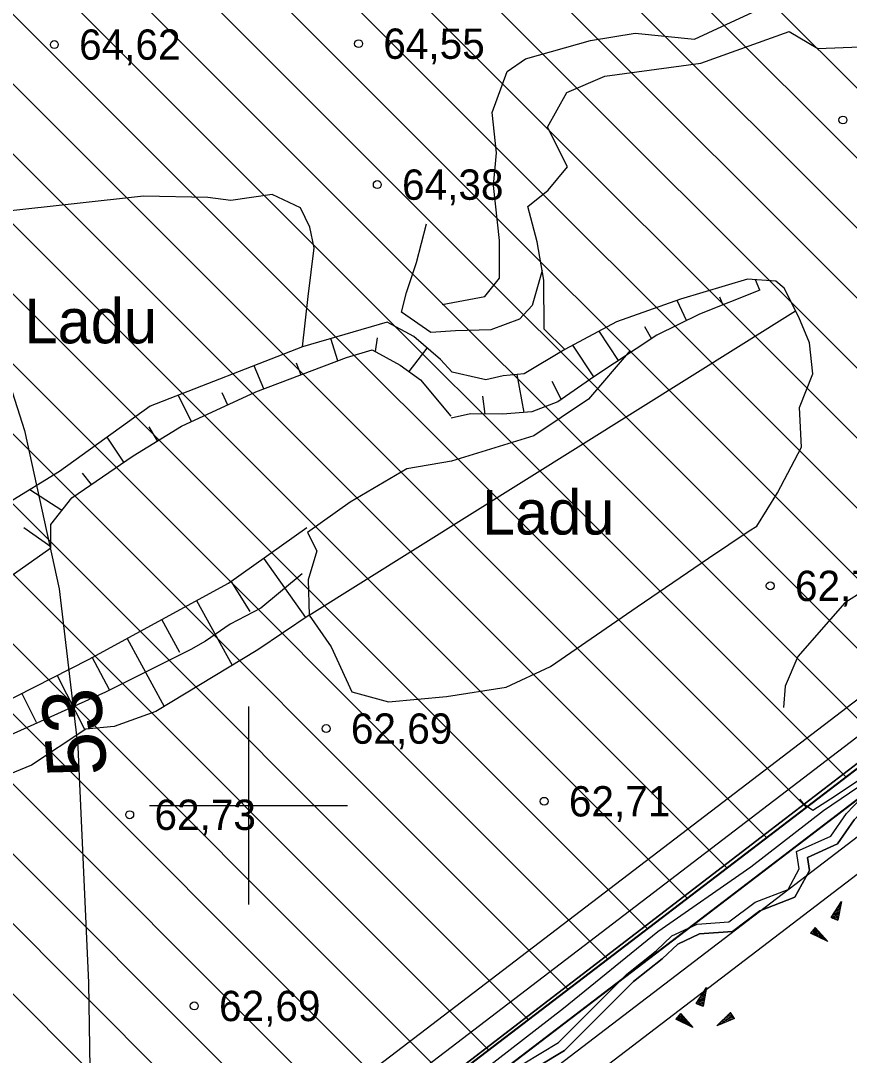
# Model space of a CAD drawing. Extents: x 532503 to 539665, y 6557663 to 6561526.
# Drawn here: x 535381.6 to 535448.6, y 6559779.8 to 6559863.4 of the extents above; entities that cross this region are included whole.
import ezdxf

# ---------------------------------------------------------------- set-up
doc = ezdxf.new("R2010")
doc.units = 0
for name, color, linetype in [('Default', 7, 'Continuous'), ('HALJASTUS', 7, 'Continuous'), ('illumineerimisjooned', 7, 'Continuous'), ('Kaevandatud ala', 7, 'Continuous'), ('kataster', 7, 'Continuous'), ('KORGUS-EH2000', 7, 'Continuous'), ('Lamami horisontaal_EH2000', 7, 'Continuous'), ('ME_aktiivne', 7, 'Continuous'), ('PIIR_me', 7, 'Continuous'), ('Plokid', 7, 'Continuous'), ('RELJEEF', 7, 'Continuous'), ('TM_aktiivne', 7, 'Continuous'), ('VORK', 7, 'Continuous')]:
    doc.layers.add(name, color=color, linetype=linetype)

# ---------------------------------------------------------------- blocks, each defined once
blk = doc.blocks.new('POINT_DISPLAY')
at = {"layer": 'Default'}
blk.add_line((0, 0), (0, 0), dxfattribs=at)

msp = doc.modelspace()

# ---------------------------------------------------------------- linework, layer by layer
at = {"layer": 'illumineerimisjooned'}
for points in [[(534195.15, 6559981.187), (534198.982, 6559981.551), (535160.123, 6560071.768), (535418.528, 6559993.818), (535458.873, 6559929.252), (535494.628, 6559867.696), (535482.599, 6559826.001), (535251.738, 6559649.676), (535250.358, 6559648.526), (535180.445, 6559687.333), (534941.147, 6559814.594), (534876.935, 6559774.719), (534959.617, 6559531.323), (534733.77, 6559483.152), (534375.905, 6559461.866), (534195.514, 6559444.474)], [(535136.963, 6559567.806), (535183.61, 6559682.831), (535250.501, 6559645.706), (535253.17, 6559647.743), (535476.016, 6559817.954)]]:
    msp.add_lwpolyline(points, dxfattribs=at)
for points in [[(534967.673, 6560049.69), (534974.155, 6559828.082), (535058.693, 6559883.051), (535223.499, 6560002.448), (535218.56, 6560049.918), (535415.933, 6559990.422), (535455.447, 6559927.188), (535490.312, 6559867.164), (535479.121, 6559828.379), (535249.574, 6559653.049), (535182.36, 6559690.845), (534940.993, 6559819.216), (534872.135, 6559776.441), (534954.369, 6559534.338), (534950.911, 6559533.67), (534733.22, 6559487.117), (534375.585, 6559465.864), (534199.951, 6559448.922), (533951.788, 6559660.129), (534200.214, 6559977.649), (534931.627, 6560046.309)], [(535537.644, 6559868.04), (535535.932, 6559811.278), (535531.57, 6559735.34), (535531.4, 6559680.476), (535535.969, 6559621.33), (535541.688, 6559571.196), (535546.449, 6559503.997), (535276.396, 6559543.285), (535107.957, 6559502.648), (535182.405, 6559686.245), (535250.294, 6559648.566)]]:
    msp.add_lwpolyline(points, close=True, dxfattribs=at)
at = {"layer": 'Kaevandatud ala'}
for p, q in [((535418.818, 6559888.32), (535480.343, 6559826.795)), ((535415.645, 6559885.836), (535477.136, 6559824.345)), ((535410.701, 6559885.123), (535473.929, 6559821.896)), ((535405.998, 6559884.169), (535470.721, 6559819.446)), ((535402.768, 6559881.743), (535467.514, 6559816.996)), ((535398.944, 6559879.91), (535464.307, 6559814.547)), ((535395.224, 6559877.973), (535461.1, 6559812.097)), ((535391.535, 6559876.005), (535457.893, 6559809.647)), ((535388.095, 6559873.788), (535454.685, 6559807.198)), ((535384.435, 6559871.792), (535451.478, 6559804.748)), ((535379.418, 6559871.152), (535448.271, 6559802.298)), ((535375.697, 6559869.216), (535445.064, 6559799.849)), ((535372.933, 6559866.322), (535441.857, 6559797.399)), ((535369.218, 6559864.381), (535438.649, 6559794.949)), ((535347.217, 6559863.755), (535425.821, 6559785.151)), ((535342.822, 6559862.493), (535422.613, 6559782.701)), ((535365.418, 6559862.524), (535435.442, 6559792.5)), ((535361.575, 6559860.711), (535432.235, 6559790.05)), ((535339.738, 6559859.919), (535419.406, 6559780.251)), ((535358.085, 6559858.543), (535429.028, 6559787.6)), ((535344.197, 6559849.804), (535416.199, 6559777.802)), ((535340.72, 6559847.624), (535412.992, 6559775.352)), ((535337.107, 6559845.58), (535409.785, 6559772.902)), ((535333.003, 6559844.027), (535406.578, 6559770.453)), ((535330.263, 6559841.111), (535403.37, 6559768.003)), ((535325.95, 6559839.767), (535400.163, 6559765.553)), ((535250.5, 6559651.24), (535480.86, 6559827.19))]:
    msp.add_line(p, q, dxfattribs=at)
at = {"layer": 'kataster'}
for points in [[(533947.7, 6559658.95), (533949.2, 6559955.8), (534198.28, 6559979.48), (535159.89, 6560069.73), (535417.31, 6559992.13), (535457.22, 6559928.24), (535504.86, 6559846.09), (535250.3, 6559650.84), (535181.52, 6559689.04), (534941.15, 6559817.08), (534874.65, 6559775.26), (534957.01, 6559532.73), (534735.22, 6559485.45), (534375.71, 6559463.85), (534199.28, 6559446.9), (534122.84, 6559439.44), (534110.45, 6559447.36), (534092.53, 6559453.94), (534085.13, 6559454.75)], [(535538.05, 6559871.58), (535539.27, 6559872.49), (535541.59, 6559874.28), (535537.93, 6559811.19), (535533.57, 6559735.28), (535533.4, 6559680.55), (535537.96, 6559621.52), (535543.68, 6559571.38), (535548.62, 6559501.66), (535276.49, 6559541.25), (535104.64, 6559499.79), (535181.52, 6559689.04), (535250.3, 6559650.84), (535504.86, 6559846.09)]]:
    msp.add_lwpolyline(points, close=True, dxfattribs=at)
at = {"layer": 'KORGUS-EH2000'}
for centre in [(535384.315, 6559861.47), (535408.899, 6559861.544), (535448.038, 6559855.378), (535410.413, 6559850.157), (535442.166, 6559817.74), (535406.281, 6559806.209), (535423.897, 6559800.335), (535390.405, 6559799.247), (535395.624, 6559783.8)]:
    msp.add_circle(centre, 0.32, dxfattribs=at)
at = {"layer": 'Lamami horisontaal_EH2000'}
msp.add_lwpolyline([(535263.595, 6559978.897), (535279.24, 6559969.378), (535289.33, 6559963.743), (535300.974, 6559955.07), (535311.39, 6559947.134), (535323.977, 6559935.519), (535330.762, 6559928.747), (535346.894, 6559909.063), (535357.898, 6559891.444), (535363.729, 6559880.874), (535369.418, 6559869.423), (535381.896, 6559830.286), (535384.697, 6559817.512), (535386.218, 6559804.738), (535387.08, 6559785.663), (535387.408, 6559764.957), (535386.422, 6559734.519), (535381.944, 6559720.776), (535381.85, 6559720.569), (535371.908, 6559697.985), (535369.403, 6559694.108), (535347.091, 6559670.221), (535323.306, 6559653.308), (535295.148, 6559638.437)], dxfattribs=at)
at = {"layer": 'ME_aktiivne'}
msp.add_lwpolyline([(535181.4, 6559689.09), (535250.12, 6559650.95), (535250.5, 6559651.24), (535480.86, 6559827.19), (535473.59, 6559802.83), (535506.03, 6559511.29), (535131.71, 6559566.56)], close=True, dxfattribs=at)
at = {"layer": 'PIIR_me'}
msp.add_lwpolyline([(534441.63, 6560002.32), (534688.17, 6560025.46), (534931.44, 6560048.3), (534969.61, 6560051.877), (534976.05, 6559831.7), (535057.56, 6559884.7), (535221.39, 6560003.39), (535216.26, 6560052.7), (535417.23, 6559992.12), (535457.16, 6559928.22), (535492.47, 6559867.43), (535480.86, 6559827.19), (535250.12, 6559650.95), (535250.12, 6559650.95), (535181.4, 6559689.09), (534941.07, 6559816.91), (534874.54, 6559775.58), (534957, 6559532.81), (534951.31, 6559531.71), (534733.49, 6559485.13), (534485.11, 6559470.37)], dxfattribs=at)
at = {"layer": 'Plokid'}
for points in [[(535473.831, 6559827.358), (535249.729, 6559656.195), (535183.501, 6559692.956), (534940.9, 6559821.974), (534869.24, 6559777.474), (534950.465, 6559538.369)], [(535141.263, 6559572.023), (535184.815, 6559679.417), (535250.709, 6559642.846), (535254.626, 6559645.835), (535468.361, 6559809.086)]]:
    msp.add_lwpolyline(points, dxfattribs=at)
at = {"layer": 'RELJEEF'}
for p, q in [((535441.321, 6559841.623), (535440.982, 6559842.475)), ((535435.411, 6559839.174), (535434.644, 6559840.794)), ((535438.074, 6559841.101), (535438.348, 6559840.44)), ((535429.9, 6559835.944), (535428.332, 6559838.324)), ((535431.997, 6559838.687), (535432.573, 6559837.704)), ((535407.215, 6559835.93), (535406.656, 6559837.712)), ((535410.399, 6559837.772), (535410.24, 6559836.686)), ((535427.903, 6559834.628), (535426.218, 6559837.186)), ((535412.987, 6559835.053), (535414.455, 6559836.941)), ((535401.232, 6559833.657), (535400.465, 6559835.526)), ((535403.861, 6559835.748), (535404.224, 6559834.793)), ((535422.294, 6559831.741), (535421.708, 6559834.812)), ((535424.518, 6559834.277), (535425.279, 6559832.796)), ((535395.399, 6559831.028), (535394.314, 6559833.143)), ((535397.86, 6559833.354), (535398.306, 6559832.364)), ((535418.915, 6559833.058), (535419.1, 6559831.621)), ((535391.944, 6559830.575), (535392.62, 6559829.45)), ((535389.918, 6559827.737), (535388.581, 6559829.76)), ((535386.557, 6559826.849), (535387.283, 6559825.922)), ((535384.914, 6559823.822), (535382.321, 6559825.493)), ((535381.854, 6559822.449), (535384.022, 6559820.932)), ((535401.211, 6559819.971), (535404.613, 6559815.177)), ((535400.148, 6559815.669), (535398.601, 6559818.119)), ((535395.809, 6559816.561), (535398.689, 6559811.336)), ((535394.461, 6559812.346), (535392.999, 6559815.03)), ((535390.189, 6559813.499), (535393.183, 6559808.003)), ((535388.761, 6559809.352), (535387.379, 6559811.968)), ((535384.531, 6559810.509), (535386.776, 6559806.108)), ((535382.881, 6559806.692), (535381.678, 6559809.059)), ((535447.081, 6559790.952), (535447.921, 6559792.232)), ((535447.921, 6559792.232), (535447.641, 6559790.722)), ((535447.771, 6559792.002), (535447.891, 6559792.052)), ((535447.871, 6559792.152), (535447.911, 6559792.172)), ((535447.081, 6559790.952), (535447.731, 6559791.232)), ((535447.181, 6559791.102), (535447.751, 6559791.342)), ((535447.211, 6559790.902), (535447.711, 6559791.112)), ((535447.281, 6559791.252), (535447.781, 6559791.462)), ((535447.381, 6559791.402), (535447.631, 6559791.512)), ((535447.481, 6559791.552), (535447.821, 6559791.702)), ((535447.581, 6559791.702), (535447.841, 6559791.822)), ((535447.631, 6559791.512), (535447.801, 6559791.582)), ((535447.671, 6559791.852), (535447.871, 6559791.932)), ((535447.081, 6559790.952), (535447.641, 6559790.722)), ((535447.341, 6559790.842), (535447.691, 6559790.992)), ((535447.481, 6559790.792), (535447.671, 6559790.872)), ((535447.611, 6559790.742), (535447.641, 6559790.752)), ((535445.798, 6559790.15), (535445.428, 6559789.67)), ((535446.808, 6559789.01), (535445.428, 6559789.67)), ((535445.448, 6559789.7), (535445.458, 6559789.66)), ((535445.538, 6559789.81), (535445.568, 6559789.61)), ((535445.628, 6559789.93), (535445.678, 6559789.56)), ((535445.708, 6559790.04), (535445.778, 6559789.5)), ((535445.798, 6559790.15), (535446.808, 6559789.01)), ((535445.798, 6559790.15), (535445.888, 6559789.45)), ((535445.918, 6559790.02), (535445.998, 6559789.4)), ((535446.038, 6559789.88), (535446.108, 6559789.35)), ((535446.158, 6559789.75), (535446.188, 6559789.47)), ((535446.188, 6559789.47), (535446.218, 6559789.29)), ((535446.268, 6559789.61), (535446.328, 6559789.24)), ((535446.388, 6559789.48), (535446.428, 6559789.19)), ((535446.508, 6559789.34), (535446.538, 6559789.14)), ((535446.628, 6559789.21), (535446.648, 6559789.08)), ((535446.748, 6559789.07), (535446.758, 6559789.03)), ((535436.188, 6559784.005), (535437.028, 6559785.285)), ((535437.028, 6559785.285), (535436.748, 6559783.775)), ((535436.388, 6559784.305), (535436.888, 6559784.515)), ((535436.488, 6559784.455), (535436.738, 6559784.565)), ((535436.588, 6559784.605), (535436.928, 6559784.755)), ((535436.688, 6559784.755), (535436.948, 6559784.875)), ((535436.738, 6559784.565), (535436.908, 6559784.635)), ((535436.778, 6559784.905), (535436.978, 6559784.985)), ((535436.878, 6559785.055), (535436.998, 6559785.105)), ((535436.978, 6559785.205), (535437.018, 6559785.225)), ((535436.188, 6559784.005), (535436.838, 6559784.285)), ((535436.188, 6559784.005), (535436.748, 6559783.775)), ((535436.288, 6559784.155), (535436.858, 6559784.395)), ((535436.318, 6559783.955), (535436.818, 6559784.165)), ((535436.448, 6559783.895), (535436.798, 6559784.045)), ((535436.588, 6559783.845), (535436.778, 6559783.925)), ((535436.718, 6559783.795), (535436.748, 6559783.805)), ((535434.905, 6559783.203), (535434.535, 6559782.723)), ((535434.555, 6559782.753), (535434.565, 6559782.713)), ((535434.645, 6559782.863), (535434.675, 6559782.663)), ((535434.735, 6559782.983), (535434.785, 6559782.613)), ((535434.815, 6559783.093), (535434.885, 6559782.553)), ((535434.905, 6559783.203), (535435.915, 6559782.063)), ((535434.905, 6559783.203), (535434.995, 6559782.503)), ((535435.025, 6559783.073), (535435.105, 6559782.453)), ((535435.145, 6559782.933), (535435.215, 6559782.403)), ((535435.265, 6559782.803), (535435.295, 6559782.523)), ((535437.863, 6559782.193), (535438.943, 6559783.283)), ((535439.283, 6559782.783), (535437.863, 6559782.193)), ((535438.943, 6559782.643), (535438.413, 6559782.743)), ((535439.113, 6559782.713), (535438.503, 6559782.833)), ((535439.283, 6559782.783), (535438.583, 6559782.913)), ((535439.203, 6559782.893), (535438.673, 6559783.003)), ((535439.123, 6559783.013), (535438.753, 6559783.083)), ((535439.043, 6559783.133), (535438.843, 6559783.173)), ((535438.963, 6559783.253), (535438.923, 6559783.253)), ((535439.283, 6559782.783), (535438.943, 6559783.283)), ((535435.915, 6559782.063), (535434.535, 6559782.723)), ((535435.295, 6559782.523), (535435.325, 6559782.343)), ((535435.375, 6559782.663), (535435.435, 6559782.293)), ((535435.495, 6559782.533), (535435.535, 6559782.243)), ((535435.615, 6559782.393), (535435.645, 6559782.193)), ((535435.735, 6559782.263), (535435.755, 6559782.133)), ((535435.855, 6559782.123), (535435.865, 6559782.083)), ((535437.943, 6559782.223), (535437.913, 6559782.233)), ((535438.113, 6559782.293), (535437.993, 6559782.323)), ((535438.283, 6559782.363), (535438.073, 6559782.403)), ((535438.443, 6559782.433), (535438.163, 6559782.493)), ((535438.613, 6559782.503), (535438.243, 6559782.573)), ((535438.513, 6559782.623), (535438.333, 6559782.663)), ((535438.783, 6559782.573), (535438.513, 6559782.623))]:
    msp.add_line(p, q, dxfattribs=at)
for points in [[(535415.644, 6559840.48), (535419.107, 6559841.108), (535420.291, 6559842.594), (535420.297, 6559845.651), (535419.793, 6559850.086), (535420.047, 6559852.733), (535419.709, 6559855.975), (535420.917, 6559859.306), (535422.383, 6559860.332), (535427.629, 6559861.814), (535431.258, 6559862.395), (535436.038, 6559861.91), (535438.255, 6559862.942), (535443.621, 6559865.449)], [(535442.629, 6559842.344), (535440.327, 6559842.527), (535434.928, 6559840.893), (535429.744, 6559839.084), (535425.58, 6559836.843), (535423.894, 6559838.492), (535423.864, 6559842.443), (535423.319, 6559845.533), (535422.568, 6559848.383), (535424.218, 6559849.713), (535425.772, 6559851.594), (535424.158, 6559854.805), (535425.718, 6559857.587), (535428.793, 6559858.906), (535436.571, 6559859.967), (535443.693, 6559862.52), (535446.007, 6559861.167), (535449.438, 6559861.278)], [(535442.629, 6559842.344), (535440.327, 6559842.527), (535434.928, 6559840.893), (535429.744, 6559839.084), (535425.58, 6559836.843), (535423.894, 6559838.492), (535423.864, 6559842.443), (535423.319, 6559845.533), (535422.568, 6559848.383), (535424.218, 6559849.713), (535425.772, 6559851.594), (535424.158, 6559854.805), (535425.718, 6559857.587), (535428.793, 6559858.906), (535436.571, 6559859.967), (535443.693, 6559862.52), (535446.007, 6559861.167), (535449.438, 6559861.278)], [(535404.379, 6559837.043), (535404.821, 6559841.123), (535405.3, 6559845.046), (535404.964, 6559846.73), (535404.218, 6559848.275), (535401.93, 6559849.358), (535398.565, 6559848.885), (535396.714, 6559849.128), (535391.514, 6559849.217), (535380.321, 6559847.979), (535368.459, 6559846.731), (535365.694, 6559843.642), (535366.278, 6559838.24), (535366.771, 6559831.988), (535369.366, 6559828.297), (535371.987, 6559826.11), (535374.952, 6559823.744), (535377.824, 6559823.014)], [(535404.379, 6559837.043), (535404.821, 6559841.123), (535405.3, 6559845.046), (535404.964, 6559846.73), (535404.218, 6559848.275), (535401.93, 6559849.358), (535398.565, 6559848.885), (535396.714, 6559849.128), (535391.514, 6559849.217), (535380.321, 6559847.979), (535368.459, 6559846.731), (535365.694, 6559843.642), (535366.278, 6559838.24), (535366.771, 6559831.988), (535369.366, 6559828.297), (535371.987, 6559826.11), (535374.952, 6559823.744), (535377.824, 6559823.014)], [(535423.732, 6559843.232), (535422.937, 6559840.383), (535421.899, 6559839.281), (535419.585, 6559838.429), (535416.735, 6559838.35), (535414.737, 6559838.214), (535412.357, 6559839.854), (535412.767, 6559841.439), (535413.593, 6559843.875), (535414.402, 6559846.988)], [(535423.732, 6559843.232), (535422.937, 6559840.383), (535421.899, 6559839.281), (535419.585, 6559838.429), (535416.735, 6559838.35), (535414.737, 6559838.214), (535412.357, 6559839.854), (535412.767, 6559841.439), (535413.593, 6559843.875), (535414.402, 6559846.988)], [(535404.914, 6559815.379), (535406.672, 6559812.821), (535408.361, 6559809.181), (535411.331, 6559808.376), (535416.016, 6559808.792), (535420.82, 6559809.545), (535424.399, 6559811.23), (535431.41, 6559816.052), (535437.178, 6559819.984), (535440.464, 6559822.194), (535441.084, 6559822.575), (535442.764, 6559825.259), (535444.681, 6559828.957), (535444.539, 6559832.159), (535445.604, 6559834.882), (535445.346, 6559837.387), (535444.488, 6559839.447), (535443.292, 6559841.802), (535442.629, 6559842.344)], [(535404.914, 6559815.379), (535406.672, 6559812.821), (535408.361, 6559809.181), (535411.331, 6559808.376), (535416.016, 6559808.792), (535420.82, 6559809.545), (535424.399, 6559811.23), (535431.41, 6559816.052), (535437.178, 6559819.984), (535440.464, 6559822.194), (535441.084, 6559822.575), (535442.764, 6559825.259), (535444.681, 6559828.957), (535444.539, 6559832.159), (535445.604, 6559834.882), (535445.346, 6559837.387), (535444.488, 6559839.447), (535443.292, 6559841.802), (535442.629, 6559842.344)], [(535441.321, 6559841.623), (535436.442, 6559839.682), (535432.998, 6559837.984), (535427.903, 6559834.628)], [(535404.914, 6559815.379), (535444.2, 6559839.954)], [(535404.914, 6559815.379), (535444.2, 6559839.954)], [(535415.51, 6559836.019), (535413.362, 6559837.896), (535411.224, 6559839.053), (535404.379, 6559837.043), (535392.058, 6559832.269), (535384.73, 6559826.98), (535380.621, 6559824.444)], [(535415.51, 6559836.019), (535413.362, 6559837.896), (535411.224, 6559839.053), (535404.379, 6559837.043), (535392.058, 6559832.269), (535384.73, 6559826.98), (535380.621, 6559824.444)], [(535380.635, 6559818.407), (535384.021, 6559820.807), (535384.023, 6559822.696), (535385.73, 6559824.853), (535390.673, 6559828.257), (535394.578, 6559830.651), (535400.587, 6559833.412), (535407.93, 6559836.201), (535409.998, 6559836.82), (535412.263, 6559835.569), (535413.916, 6559834.392), (535416.364, 6559831.445)], [(535430.858, 6559836.749), (535427.468, 6559832.835), (535423.063, 6559829.854), (535416.408, 6559827.806), (535412.797, 6559827.187)], [(535430.858, 6559836.749), (535427.468, 6559832.835), (535423.063, 6559829.854), (535416.408, 6559827.806), (535412.797, 6559827.187)], [(535425.58, 6559836.843), (535422.27, 6559834.87), (535420.585, 6559834.696), (535419.179, 6559834.377), (535418.589, 6559834.533), (535416.455, 6559835.012), (535415.51, 6559836.019)], [(535425.58, 6559836.843), (535422.27, 6559834.87), (535420.585, 6559834.696), (535419.179, 6559834.377), (535418.589, 6559834.533), (535416.455, 6559835.012), (535415.51, 6559836.019)], [(535427.903, 6559834.628), (535424.995, 6559832.598), (535422.894, 6559831.787), (535420.52, 6559831.605), (535417.937, 6559831.635), (535416.376, 6559831.29)], [(535412.797, 6559827.187), (535408.231, 6559824.501), (535404.762, 6559822.054), (535405.528, 6559820.569), (535404.833, 6559818.239), (535404.914, 6559815.379)], [(535412.797, 6559827.187), (535408.231, 6559824.501), (535404.762, 6559822.054), (535405.528, 6559820.569), (535404.833, 6559818.239), (535404.914, 6559815.379)], [(535350.96, 6559791.964), (535357.146, 6559796.204), (535365.194, 6559800.682), (535387.071, 6559811.8), (535398.38, 6559817.962), (535404.708, 6559822.453)], [(535404.352, 6559818.707), (535401.013, 6559815.947), (535398.521, 6559814.649), (535396.534, 6559813.262), (535395.355, 6559812.612), (535388.452, 6559809.152), (535383.194, 6559806.795), (535378.852, 6559804.84), (535375.803, 6559803.34), (535374.725, 6559802.605), (535369.803, 6559800.404), (535358.368, 6559795.415), (535354.794, 6559791.69)], [(535454.658, 6559807.256), (535456.618, 6559813.203), (535456.446, 6559815.024), (535453.058, 6559817.282), (535450.741, 6559817.996), (535448.205, 6559816.379), (535444.388, 6559812.027), (535443.381, 6559809.641), (535443.246, 6559807.903)], [(535454.658, 6559807.256), (535456.618, 6559813.203), (535456.446, 6559815.024), (535453.058, 6559817.282), (535450.741, 6559817.996), (535448.205, 6559816.379), (535444.388, 6559812.027), (535443.381, 6559809.641), (535443.246, 6559807.903)], [(535404.914, 6559815.379), (535400.749, 6559812.583), (535392.521, 6559807.602), (535389.155, 6559806.376), (535386.853, 6559806.159), (535382.48, 6559803.263), (535374.918, 6559800.168), (535365.038, 6559794.989), (535358.144, 6559791.064)], [(535367.574, 6559739.293), (535371.832, 6559742.345), (535379.709, 6559747.777), (535387.014, 6559753.261), (535394.082, 6559757.597), (535397.509, 6559761.68), (535403.04, 6559766.499), (535410.629, 6559772.131), (535425.453, 6559783.626), (535433.072, 6559789.824), (535440.597, 6559795.048), (535446.468, 6559799.594), (535450.682, 6559802.455), (535457.704, 6559808.471), (535461.007, 6559810.685), (535462.883, 6559811.486), (535464.505, 6559810.594), (535466.034, 6559808.485), (535468.01, 6559805.689), (535469.558, 6559803.633), (535470.791, 6559802.553)], [(535367.574, 6559739.293), (535371.832, 6559742.345), (535379.709, 6559747.777), (535387.014, 6559753.261), (535394.082, 6559757.597), (535397.509, 6559761.68), (535403.04, 6559766.499), (535410.629, 6559772.131), (535425.453, 6559783.626), (535433.072, 6559789.824), (535440.597, 6559795.048), (535446.468, 6559799.594), (535450.682, 6559802.455), (535457.704, 6559808.471), (535461.007, 6559810.685), (535462.883, 6559811.486)], [(535420.782, 6559778.253), (535425.05, 6559780.84), (535430.578, 6559786.368), (535432.947, 6559788.253), (535434.217, 6559789.458), (535436.254, 6559790.421), (535438.816, 6559790.589), (535440.937, 6559792.177), (535443.603, 6559793.219), (535444.499, 6559794.886), (535444.289, 6559796.284), (535447.076, 6559797.527), (535448.319, 6559799.347), (535449.457, 6559800.539), (535453.449, 6559802.485), (535454.752, 6559804.009), (535456.806, 6559807.259), (535458.497, 6559807.636), (535460.041, 6559807.783), (535461.756, 6559808.2)], [(535461.945, 6559807.423), (535460.16, 6559806.989), (535458.63, 6559806.84), (535457.309, 6559806.551), (535455.395, 6559803.524), (535453.949, 6559801.839), (535449.937, 6559799.883), (535448.951, 6559798.849), (535447.609, 6559796.887), (535445.17, 6559795.801), (535445.33, 6559794.742), (535444.168, 6559792.58), (535441.334, 6559791.472), (535439.105, 6559789.806), (535436.46, 6559789.633), (535434.694, 6559788.797), (535433.447, 6559787.614), (535431.114, 6559785.771), (535425.547, 6559780.206), (535421.215, 6559777.579)], [(535444.522, 6559800.511), (535444.829, 6559800.154), (535445.616, 6559799.612), (535447.41, 6559800.782), (535450.262, 6559802.687), (535450.999, 6559803.833), (535450.233, 6559805.618)], [(535421.215, 6559777.579), (535425.547, 6559780.206), (535431.114, 6559785.771), (535433.447, 6559787.614), (535434.694, 6559788.797), (535436.46, 6559789.633), (535439.105, 6559789.806), (535441.334, 6559791.472), (535444.168, 6559792.58), (535445.33, 6559794.742), (535445.17, 6559795.801), (535447.609, 6559796.887), (535448.951, 6559798.849)]]:
    msp.add_lwpolyline(points, dxfattribs=at)
at = {"layer": 'TM_aktiivne'}
for points in [[(535159.92, 6560069.74), (535417.23, 6559992.12), (535457.16, 6559928.22), (535492.47, 6559867.43), (535480.86, 6559827.19), (535250.49, 6559651.24), (535250.13, 6559650.94), (535181.4, 6559689.09), (534941.07, 6559816.9), (534874.53, 6559775.58), (534957, 6559532.81), (534733.5, 6559485.14), (534375.75, 6559463.86), (534199.32, 6559446.85), (534124.95, 6559439.68), (533949.03, 6559659.85), (533949.15, 6559955.79), (534199.17, 6559979.56)], [(535539.77, 6559872.18), (535537.93, 6559811.19), (535533.57, 6559735.28), (535533.4, 6559680.55), (535537.96, 6559621.52), (535543.68, 6559571.38), (535548.62, 6559501.66), (535276.49, 6559541.25), (535104.64, 6559499.79), (535181.4, 6559689.09), (535250.12, 6559650.95)]]:
    msp.add_lwpolyline(points, close=True, dxfattribs=at)
at = {"layer": 'VORK'}
for p, q in [((535400, 6559808.001), (535400, 6559791.999)), ((535391.999, 6559800), (535408.001, 6559800))]:
    msp.add_line(p, q, dxfattribs=at)

# ---------------------------------------------------------------- block references
at = {"layer": 'RELJEEF', "xscale": 100, "yscale": 100}
for p in [(535447.081, 6559790.952), (535445.798, 6559790.15), (535436.188, 6559784.005), (535434.905, 6559783.203), (535439.283, 6559782.783)]:
    msp.add_blockref('POINT_DISPLAY', p, dxfattribs=at)

# ---------------------------------------------------------------- texts
at = {"layer": 'HALJASTUS'}
for p in [(535381.903, 6559837.335), (535418.875, 6559821.888)]:
    msp.add_text('Ladu', height=3.6, dxfattribs=at).set_placement(p)
at = {"layer": 'KORGUS-EH2000'}
for s, p in [('64,62 ', (535386.315, 6559860.245)), ('64,55 ', (535410.899, 6559860.319)), ('64,38 ', (535412.413, 6559848.932)), ('62,74 ', (535444.166, 6559816.515)), ('62,69 ', (535408.281, 6559804.984)), ('62,71 ', (535425.897, 6559799.11)), ('62,73 ', (535392.405, 6559798.022)), ('62,69 ', (535397.624, 6559782.575))]:
    msp.add_text(s, height=2.45, dxfattribs=at).set_placement(p)
at = {"layer": 'Lamami horisontaal_EH2000'}
msp.add_text('53', height=4.8, rotation=94.65903, dxfattribs=at).set_placement((535388.584, 6559802.516))

doc.saveas('drawing.dxf')
